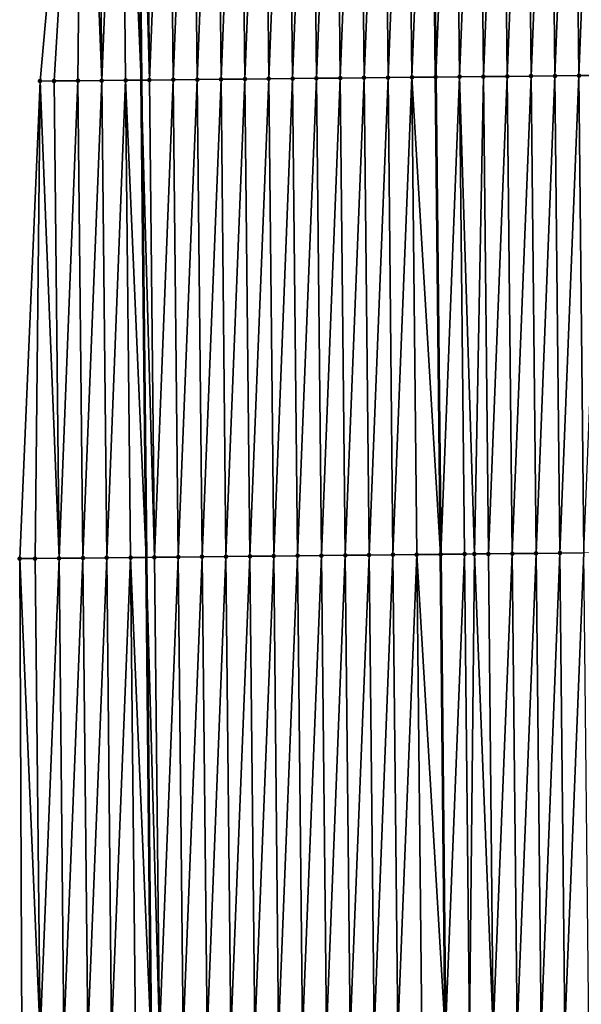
# Model space of a CAD drawing. Header units: feet. Extents: x 2007189 to 2022806, y 818621 to 837694.
# Tile 307 of 656: x 2011356 to 2011379, y 828468 to 828510. Entities that reach past the tile are written whole.
import ezdxf

# ---------------------------------------------------------------- set-up
doc = ezdxf.new("R2010")
doc.units = ezdxf.units.FT
doc.header["$MEASUREMENT"] = 0
for name, color, linetype, lineweight in [('EP_Travel Lane', 172, 'Continuous', 53), ('Road Shots', 141, 'Continuous', 100), ('Road X-Section', 40, 'Continuous', 13), ('STRIPING', 60, 'Continuous', 53)]:
    doc.layers.add(name, color=color, linetype=linetype, lineweight=lineweight)
doc.layers.add('I-77-MM17-21_SB-Surface-Border', color=7, linetype='Continuous')
doc.layers.add('I-77-MM17-21_SB-Surface-TIN', color=7, linetype='Continuous')

msp = doc.modelspace()

# ---------------------------------------------------------------- linework, layer by layer
at = {"layer": 'EP_Travel Lane'}
msp.add_polyline3d([(2011359.643103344, 828607.0194063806, 314.31470624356), (2011359.844690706, 828587.0207374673, 314.1977957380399), (2011360.046277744, 828567.0221007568, 314.0765223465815), (2011360.247865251, 828547.0234174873, 313.9615381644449), (2011360.449452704, 828527.024739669, 313.845794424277), (2011360.651040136, 828507.0260638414, 313.7298256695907), (2011360.852626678, 828487.0274763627, 313.6019464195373), (2011361.054213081, 828467.0289025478, 313.4722758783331), (2011361.25580402, 828447.0298788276, 313.4029725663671), (2011361.457391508, 828427.0311974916, 313.2876869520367), (2011361.667599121, 828407.006567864, 313.188531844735), (2011361.879028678, 828387.0079177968, 313.0889177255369), (2011362.090459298, 828367.0091670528, 313.0134649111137), (2011362.301890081, 828347.0104009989, 312.9417075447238)], dxfattribs=at)
at = {"layer": 'I-77-MM17-21_SB-Surface-Border', "color": 3, "linetype": 'Continuous', "lineweight": -3}
msp.add_polyline3d([(2011359.913850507, 828346.9828838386, 312.9399741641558), (2011357.560014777, 828366.9570495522, 312.9894615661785), (2011356.839838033, 828386.949942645, 313.063445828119), (2011357.371516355, 828406.9571607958, 313.1623297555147), (2011357.827793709, 828426.9936567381, 313.272861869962), (2011356.040166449, 828446.9760791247, 313.3621706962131), (2011355.643329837, 828466.9730724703, 313.4321435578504), (2011355.557020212, 828486.9730816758, 313.5296678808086), (2011356.415014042, 828506.9826150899, 313.6636583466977), (2011358.200329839, 828527.0016814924, 313.8091858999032), (2011356.433624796, 828546.9844285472, 313.8840361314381), (2011358.152486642, 828567.0027709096, 314.0342343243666), (2011357.576866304, 828586.9976219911, 314.1428500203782), (2011357.281397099, 828606.9953811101, 314.2511620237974)], dxfattribs=at)
at = {"layer": 'I-77-MM17-21_SB-Surface-TIN', "color": 128, "linetype": 'Continuous', "lineweight": -3}
for points in [[(2011366.997446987, 828507.0913467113, 313.8037310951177), (2011367.78994161, 828527.100151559, 313.9442579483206), (2011366.789994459, 828527.0898703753, 313.9319599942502)], [(2011366.997446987, 828507.0913467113, 313.8037310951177), (2011367.997394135, 828507.1016282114, 313.8159853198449), (2011367.78994161, 828527.100151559, 313.9442579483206)], [(2011367.997394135, 828507.1016282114, 313.8159853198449), (2011368.789888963, 828527.1104133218, 313.9591617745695), (2011367.78994161, 828527.100151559, 313.9442579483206)], [(2011367.997394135, 828507.1016282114, 313.8159853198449), (2011368.997341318, 828507.1119063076, 313.8286962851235), (2011368.789888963, 828527.1104133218, 313.9591617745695)], [(2011368.997341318, 828507.1119063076, 313.8286962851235), (2011369.789836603, 828527.1206474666, 313.9777713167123), (2011368.789888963, 828527.1104133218, 313.9591617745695)], [(2011368.997341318, 828507.1119063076, 313.8286962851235), (2011369.997288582, 828507.1221766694, 313.8424450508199), (2011369.789836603, 828527.1206474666, 313.9777713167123)], [(2011369.997288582, 828507.1221766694, 313.8424450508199), (2011370.789784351, 828527.1308711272, 313.9977875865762), (2011369.789836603, 828527.1206474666, 313.9777713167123)], [(2011369.997288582, 828507.1221766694, 313.8424450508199), (2011370.997236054, 828507.1324269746, 313.8588849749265), (2011370.789784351, 828527.1308711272, 313.9977875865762)], [(2011370.997236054, 828507.1324269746, 313.8588849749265), (2011371.789731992, 828527.141105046, 314.0164274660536), (2011370.789784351, 828527.1308711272, 313.9977875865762)], [(2011370.997236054, 828507.1324269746, 313.8588849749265), (2011371.997183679, 828507.1426624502, 313.8773146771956), (2011371.789731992, 828527.141105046, 314.0164274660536)], [(2011371.997183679, 828507.1426624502, 313.8773146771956), (2011372.789679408, 828527.1513607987, 314.032137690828), (2011371.789731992, 828527.141105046, 314.0164274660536)], [(2011371.997183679, 828507.1426624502, 313.8773146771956), (2011372.993378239, 828507.152864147, 313.895053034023), (2011372.789679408, 828527.1513607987, 314.032137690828)], [(2011372.789679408, 828527.1513607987, 314.032137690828), (2011372.993378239, 828507.152864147, 313.895053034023), (2011372.791184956, 828527.1513762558, 314.0321592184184)], [(2011372.997131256, 828507.1529025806, 313.8951198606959), (2011373.789626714, 828527.1616270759, 314.0464357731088), (2011372.791184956, 828527.1513762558, 314.0321592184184)], [(2011372.997131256, 828507.1529025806, 313.8951198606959), (2011372.791184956, 828527.1513762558, 314.0321592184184), (2011372.993378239, 828507.152864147, 313.895053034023)], [(2011372.997131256, 828507.1529025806, 313.8951198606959), (2011373.997078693, 828507.1631563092, 313.9111004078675), (2011373.789626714, 828527.1616270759, 314.0464357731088)], [(2011373.997078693, 828507.1631563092, 313.9111004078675), (2011374.789573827, 828527.1719119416, 314.05823967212), (2011373.789626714, 828527.1616270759, 314.0464357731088)], [(2011373.997078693, 828507.1631563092, 313.9111004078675), (2011374.997025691, 828507.1734523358, 313.9214055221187), (2011374.789573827, 828527.1719119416, 314.05823967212)], [(2011374.997025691, 828507.1734523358, 313.9214055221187), (2011375.789520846, 828527.1822059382, 314.0688184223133), (2011374.789573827, 828527.1719119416, 314.05823967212)], [(2011374.997025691, 828507.1734523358, 313.9214055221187), (2011375.996972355, 828507.183780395, 313.9274125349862), (2011375.789520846, 828527.1822059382, 314.0688184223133)], [(2011375.996972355, 828507.183780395, 313.9274125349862), (2011376.789467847, 828527.1925016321, 314.0791693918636), (2011375.789520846, 828527.1822059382, 314.0688184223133)], [(2011375.996972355, 828507.183780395, 313.9274125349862), (2011376.99691912, 828507.1940988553, 313.9347074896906), (2011376.789467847, 828527.1925016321, 314.0791693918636)], [(2011376.99691912, 828507.1940988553, 313.9347074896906), (2011377.789414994, 828527.202783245, 314.0914097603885), (2011376.789467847, 828527.1925016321, 314.0791693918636)], [(2011376.99691912, 828507.1940988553, 313.9347074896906), (2011377.99686603, 828507.2044033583, 313.9438752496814), (2011377.789414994, 828527.202783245, 314.0914097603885)], [(2011377.99686603, 828507.2044033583, 313.9438752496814), (2011378.789362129, 828527.2130659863, 314.1034987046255), (2011377.789414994, 828527.202783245, 314.0914097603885)], [(2011377.99686603, 828507.2044033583, 313.9438752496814), (2011378.996813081, 828507.2146942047, 313.954875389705), (2011378.789362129, 828527.2130659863, 314.1034987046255)], [(2011378.996813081, 828507.2146942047, 313.954875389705), (2011379.789309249, 828527.2233501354, 314.1153987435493), (2011378.789362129, 828527.2130659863, 314.1034987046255)], [(2011378.996813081, 828507.2146942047, 313.954875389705), (2011379.996759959, 828507.225001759, 313.9636337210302), (2011379.789309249, 828527.2233501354, 314.1153987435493)], [(2011356.99797487, 828506.9885929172, 313.6729760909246), (2011358.200329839, 828527.0016814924, 313.8091858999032), (2011356.415014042, 828506.9826150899, 313.6636583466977)], [(2011356.99797487, 828506.9885929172, 313.6729760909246), (2011357.99792236, 828506.9988414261, 313.689657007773), (2011358.200329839, 828527.0016814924, 313.8091858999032)], [(2011357.99792236, 828506.9988414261, 313.689657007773), (2011358.997869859, 828507.0090891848, 313.7064386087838), (2011358.200329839, 828527.0016814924, 313.8091858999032)], [(2011358.997869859, 828507.0090891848, 313.7064386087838), (2011358.790416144, 828527.0077272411, 313.8193085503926), (2011358.200329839, 828527.0016814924, 313.8091858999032)], [(2011358.997869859, 828507.0090891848, 313.7064386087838), (2011359.790363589, 828527.0179801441, 313.835401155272), (2011358.790416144, 828527.0077272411, 313.8193085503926)], [(2011358.997869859, 828507.0090891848, 313.7064386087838), (2011359.997817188, 828507.0193532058, 313.7210381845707), (2011359.790363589, 828527.0179801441, 313.835401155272)], [(2011359.790363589, 828527.0179801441, 313.835401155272), (2011360.651040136, 828507.0260638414, 313.7298256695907), (2011360.449452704, 828527.024739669, 313.845794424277)], [(2011359.997817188, 828507.0193532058, 313.7210381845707), (2011360.651040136, 828507.0260638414, 313.7298256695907), (2011359.790363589, 828527.0179801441, 313.835401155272)], [(2011360.997764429, 828507.0296257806, 313.7344899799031), (2011360.790311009, 828527.0282354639, 313.8511694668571), (2011360.449452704, 828527.024739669, 313.845794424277)], [(2011360.997764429, 828507.0296257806, 313.7344899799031), (2011360.449452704, 828527.024739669, 313.845794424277), (2011360.651040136, 828507.0260638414, 313.7298256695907)], [(2011360.997764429, 828507.0296257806, 313.7344899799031), (2011361.790258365, 828527.0384968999, 313.8661171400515), (2011360.790311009, 828527.0282354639, 313.8511694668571)], [(2011360.997764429, 828507.0296257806, 313.7344899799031), (2011361.997711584, 828507.0399066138, 313.7468337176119), (2011361.790258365, 828527.0384968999, 313.8661171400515)], [(2011361.997711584, 828507.0399066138, 313.7468337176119), (2011362.790205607, 828527.0487693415, 313.8795880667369), (2011361.790258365, 828527.0384968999, 313.8661171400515)], [(2011361.997711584, 828507.0399066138, 313.7468337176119), (2011362.997658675, 828507.0501936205, 313.7583490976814), (2011362.790205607, 828527.0487693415, 313.8795880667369)], [(2011362.997658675, 828507.0501936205, 313.7583490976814), (2011363.790152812, 828527.0590454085, 313.8925725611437), (2011362.790205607, 828527.0487693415, 313.8795880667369)], [(2011362.997658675, 828507.0501936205, 313.7583490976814), (2011363.997605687, 828507.0604882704, 313.7688389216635), (2011363.790152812, 828527.0590454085, 313.8925725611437)], [(2011363.997605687, 828507.0604882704, 313.7688389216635), (2011364.79010006, 828527.0693172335, 313.9061262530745), (2011363.790152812, 828527.0590454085, 313.8925725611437)], [(2011363.997605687, 828507.0604882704, 313.7688389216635), (2011364.997552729, 828507.0707799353, 313.7797292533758), (2011364.79010006, 828527.0693172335, 313.9061262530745)], [(2011364.997552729, 828507.0707799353, 313.7797292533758), (2011365.79004732, 828527.0795880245, 313.9198186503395), (2011364.79010006, 828527.0693172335, 313.9061262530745)], [(2011364.997552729, 828507.0707799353, 313.7797292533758), (2011365.997499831, 828507.0810659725, 313.7913747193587), (2011365.79004732, 828527.0795880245, 313.9198186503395)], [(2011365.997499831, 828507.0810659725, 313.7913747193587), (2011366.789994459, 828527.0898703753, 313.9319599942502), (2011365.79004732, 828527.0795880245, 313.9198186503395)], [(2011365.997499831, 828507.0810659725, 313.7913747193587), (2011366.997446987, 828507.0913467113, 313.8037310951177), (2011366.789994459, 828527.0898703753, 313.9319599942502)], [(2011355.557020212, 828486.9730816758, 313.5296678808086), (2011356.205480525, 828486.9797611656, 313.5360065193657), (2011356.415014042, 828506.9826150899, 313.6636583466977)], [(2011356.205480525, 828486.9797611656, 313.5360065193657), (2011357.20542743, 828486.9900661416, 313.5451120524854), (2011356.415014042, 828506.9826150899, 313.6636583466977)], [(2011357.20542743, 828486.9900661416, 313.5451120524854), (2011356.99797487, 828506.9885929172, 313.6729760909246), (2011356.415014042, 828506.9826150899, 313.6636583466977)], [(2011357.20542743, 828486.9900661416, 313.5451120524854), (2011357.99792236, 828506.9988414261, 313.689657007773), (2011356.99797487, 828506.9885929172, 313.6729760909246)], [(2011357.20542743, 828486.9900661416, 313.5451120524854), (2011358.205374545, 828487.0003507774, 313.556946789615), (2011357.99792236, 828506.9988414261, 313.689657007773)], [(2011358.205374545, 828487.0003507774, 313.556946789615), (2011358.997869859, 828507.0090891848, 313.7064386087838), (2011357.99792236, 828506.9988414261, 313.689657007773)], [(2011358.205374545, 828487.0003507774, 313.556946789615), (2011359.205321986, 828487.0106041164, 313.572980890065), (2011358.997869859, 828507.0090891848, 313.7064386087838)], [(2011359.205321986, 828487.0106041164, 313.572980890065), (2011359.997817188, 828507.0193532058, 313.7210381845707), (2011358.997869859, 828507.0090891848, 313.7064386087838)], [(2011359.205321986, 828487.0106041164, 313.572980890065), (2011360.20526956, 828487.0208445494, 313.5907466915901), (2011359.997817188, 828507.0193532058, 313.7210381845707)], [(2011359.997817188, 828507.0193532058, 313.7210381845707), (2011360.852626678, 828487.0274763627, 313.6019464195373), (2011360.651040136, 828507.0260638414, 313.7298256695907)], [(2011360.20526956, 828487.0208445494, 313.5907466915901), (2011360.852626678, 828487.0274763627, 313.6019464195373), (2011359.997817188, 828507.0193532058, 313.7210381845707)], [(2011361.205217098, 828487.0310884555, 313.6080464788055), (2011360.997764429, 828507.0296257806, 313.7344899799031), (2011360.651040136, 828507.0260638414, 313.7298256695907)], [(2011361.205217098, 828487.0310884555, 313.6080464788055), (2011360.651040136, 828507.0260638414, 313.7298256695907), (2011360.852626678, 828487.0274763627, 313.6019464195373)], [(2011361.205217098, 828487.0310884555, 313.6080464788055), (2011361.997711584, 828507.0399066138, 313.7468337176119), (2011360.997764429, 828507.0296257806, 313.7344899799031)], [(2011361.205217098, 828487.0310884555, 313.6080464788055), (2011362.205164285, 828487.0413661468, 313.6208130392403), (2011361.997711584, 828507.0399066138, 313.7468337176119)], [(2011362.205164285, 828487.0413661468, 313.6208130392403), (2011362.997658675, 828507.0501936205, 313.7583490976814), (2011361.997711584, 828507.0399066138, 313.7468337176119)], [(2011362.205164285, 828487.0413661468, 313.6208130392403), (2011363.205111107, 828487.0516791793, 313.6288375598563), (2011362.997658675, 828507.0501936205, 313.7583490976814)], [(2011363.205111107, 828487.0516791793, 313.6288375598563), (2011363.997605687, 828507.0604882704, 313.7688389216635), (2011362.997658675, 828507.0501936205, 313.7583490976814)], [(2011363.205111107, 828487.0516791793, 313.6288375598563), (2011364.205058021, 828487.0619831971, 313.6380716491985), (2011363.997605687, 828507.0604882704, 313.7688389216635)], [(2011364.205058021, 828487.0619831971, 313.6380716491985), (2011364.997552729, 828507.0707799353, 313.7797292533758), (2011363.997605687, 828507.0604882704, 313.7688389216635)], [(2011364.205058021, 828487.0619831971, 313.6380716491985), (2011365.205004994, 828487.072281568, 313.6480634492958), (2011364.997552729, 828507.0707799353, 313.7797292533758)], [(2011365.205004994, 828487.072281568, 313.6480634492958), (2011365.997499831, 828507.0810659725, 313.7913747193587), (2011364.997552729, 828507.0707799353, 313.7797292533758)], [(2011365.205004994, 828487.072281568, 313.6480634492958), (2011366.204951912, 828487.0825852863, 313.6573377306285), (2011365.997499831, 828507.0810659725, 313.7913747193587)], [(2011366.204951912, 828487.0825852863, 313.6573377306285), (2011366.997446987, 828507.0913467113, 313.8037310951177), (2011365.997499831, 828507.0810659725, 313.7913747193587)], [(2011366.204951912, 828487.0825852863, 313.6573377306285), (2011367.204898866, 828487.0928855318, 313.6670780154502), (2011366.997446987, 828507.0913467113, 313.8037310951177)], [(2011367.204898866, 828487.0928855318, 313.6670780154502), (2011367.997394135, 828507.1016282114, 313.8159853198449), (2011366.997446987, 828507.0913467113, 313.8037310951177)], [(2011367.204898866, 828487.0928855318, 313.6670780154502), (2011368.204845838, 828487.1031839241, 313.6770669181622), (2011367.997394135, 828507.1016282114, 313.8159853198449)], [(2011368.204845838, 828487.1031839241, 313.6770669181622), (2011368.997341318, 828507.1119063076, 313.8286962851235), (2011367.997394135, 828507.1016282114, 313.8159853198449)], [(2011368.204845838, 828487.1031839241, 313.6770669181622), (2011369.204792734, 828487.113489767, 313.6860561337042), (2011368.997341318, 828507.1119063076, 313.8286962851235)], [(2011369.204792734, 828487.113489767, 313.6860561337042), (2011369.997288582, 828507.1221766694, 313.8424450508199), (2011368.997341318, 828507.1119063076, 313.8286962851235)], [(2011369.204792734, 828487.113489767, 313.6860561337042), (2011370.204739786, 828487.1237805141, 313.6970708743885), (2011369.997288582, 828507.1221766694, 313.8424450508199)], [(2011370.204739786, 828487.1237805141, 313.6970708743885), (2011370.997236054, 828507.1324269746, 313.8588849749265), (2011369.997288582, 828507.1221766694, 313.8424450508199)], [(2011370.204739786, 828487.1237805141, 313.6970708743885), (2011371.204687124, 828487.1340437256, 313.7117803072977), (2011370.997236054, 828507.1324269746, 313.8588849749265)], [(2011371.204687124, 828487.1340437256, 313.7117803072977), (2011371.997183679, 828507.1426624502, 313.8773146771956), (2011370.997236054, 828507.1324269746, 313.8588849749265)], [(2011371.204687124, 828487.1340437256, 313.7117803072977), (2011372.204634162, 828487.1443358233, 313.7226138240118), (2011371.997183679, 828507.1426624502, 313.8773146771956)], [(2011371.997183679, 828507.1426624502, 313.8773146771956), (2011373.195569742, 828487.1545280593, 313.7343036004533), (2011372.993378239, 828507.152864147, 313.895053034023)], [(2011372.204634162, 828487.1443358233, 313.7226138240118), (2011373.195569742, 828487.1545280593, 313.7343036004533), (2011371.997183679, 828507.1426624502, 313.8773146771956)], [(2011373.204581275, 828487.1546207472, 313.7344099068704), (2011372.997131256, 828507.1529025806, 313.8951198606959), (2011372.993378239, 828507.152864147, 313.895053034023)], [(2011373.204581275, 828487.1546207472, 313.7344099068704), (2011372.993378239, 828507.152864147, 313.895053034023), (2011373.195569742, 828487.1545280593, 313.7343036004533)], [(2011373.204581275, 828487.1546207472, 313.7344099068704), (2011373.997078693, 828507.1631563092, 313.9111004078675), (2011372.997131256, 828507.1529025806, 313.8951198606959)], [(2011373.204581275, 828487.1546207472, 313.7344099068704), (2011374.204528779, 828487.1648679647, 313.7512653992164), (2011373.997078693, 828507.1631563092, 313.9111004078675)], [(2011374.620297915, 828487.1691324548, 313.75776529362), (2011374.997025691, 828507.1734523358, 313.9214055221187), (2011373.997078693, 828507.1631563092, 313.9111004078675)], [(2011374.204528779, 828487.1648679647, 313.7512653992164), (2011374.620297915, 828487.1691324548, 313.75776529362), (2011373.997078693, 828507.1631563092, 313.9111004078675)], [(2011374.620297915, 828487.1691324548, 313.75776529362), (2011375.204475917, 828487.1751504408, 313.763389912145), (2011374.997025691, 828507.1734523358, 313.9214055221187)], [(2011375.204475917, 828487.1751504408, 313.763389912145), (2011375.996972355, 828507.183780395, 313.9274125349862), (2011374.997025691, 828507.1734523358, 313.9214055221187)], [(2011375.204475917, 828487.1751504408, 313.763389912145), (2011376.204422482, 828487.1854881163, 313.7681078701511), (2011375.996972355, 828507.183780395, 313.9274125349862)], [(2011376.204422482, 828487.1854881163, 313.7681078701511), (2011376.99691912, 828507.1940988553, 313.9347074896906), (2011375.996972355, 828507.183780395, 313.9274125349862)], [(2011376.204422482, 828487.1854881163, 313.7681078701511), (2011377.204369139, 828487.1958169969, 313.7740059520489), (2011376.99691912, 828507.1940988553, 313.9347074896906)], [(2011377.204369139, 828487.1958169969, 313.7740059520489), (2011377.99686603, 828507.2044033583, 313.9438752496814), (2011376.99691912, 828507.1940988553, 313.9347074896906)], [(2011377.204369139, 828487.1958169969, 313.7740059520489), (2011378.204315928, 828487.2061331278, 313.7816147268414), (2011377.99686603, 828507.2044033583, 313.9438752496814)], [(2011378.204315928, 828487.2061331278, 313.7816147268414), (2011378.996813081, 828507.2146942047, 313.954875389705), (2011377.99686603, 828507.2044033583, 313.9438752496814)], [(2011378.204315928, 828487.2061331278, 313.7816147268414), (2011379.204262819, 828487.2164394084, 313.7905452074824), (2011378.996813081, 828507.2146942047, 313.954875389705)], [(2011379.204262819, 828487.2164394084, 313.7905452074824), (2011379.996759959, 828507.225001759, 313.9636337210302), (2011378.996813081, 828507.2146942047, 313.954875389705)], [(2011365.412457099, 828467.0737986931, 313.5143527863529), (2011366.204951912, 828487.0825852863, 313.6573377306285), (2011365.205004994, 828487.072281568, 313.6480634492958)], [(2011365.412457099, 828467.0737986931, 313.5143527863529), (2011366.412403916, 828467.08411212, 313.5223237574), (2011366.204951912, 828487.0825852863, 313.6573377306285)], [(2011366.412403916, 828467.08411212, 313.5223237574), (2011367.204898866, 828487.0928855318, 313.6670780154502), (2011366.204951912, 828487.0825852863, 313.6573377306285)], [(2011366.412403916, 828467.08411212, 313.5223237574), (2011367.412350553, 828467.0944429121, 313.5279646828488), (2011367.204898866, 828487.0928855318, 313.6670780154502)], [(2011367.412350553, 828467.0944429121, 313.5279646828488), (2011368.204845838, 828487.1031839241, 313.6770669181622), (2011367.204898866, 828487.0928855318, 313.6670780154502)], [(2011367.412350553, 828467.0944429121, 313.5279646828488), (2011368.41229729, 828467.1047639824, 313.53491009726), (2011368.204845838, 828487.1031839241, 313.6770669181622)], [(2011368.41229729, 828467.1047639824, 313.53491009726), (2011369.204792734, 828487.113489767, 313.6860561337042), (2011368.204845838, 828487.1031839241, 313.6770669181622)], [(2011368.41229729, 828467.1047639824, 313.53491009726), (2011369.412244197, 828467.1150687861, 313.5440381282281), (2011369.204792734, 828487.113489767, 313.6860561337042)], [(2011369.412244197, 828467.1150687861, 313.5440381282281), (2011370.204739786, 828487.1237805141, 313.6970708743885), (2011369.204792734, 828487.113489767, 313.6860561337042)], [(2011369.412244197, 828467.1150687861, 313.5440381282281), (2011370.412191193, 828467.1253649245, 313.5543288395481), (2011370.204739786, 828487.1237805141, 313.6970708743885)], [(2011370.412191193, 828467.1253649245, 313.5543288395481), (2011371.204687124, 828487.1340437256, 313.7117803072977), (2011370.204739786, 828487.1237805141, 313.6970708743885)], [(2011370.412191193, 828467.1253649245, 313.5543288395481), (2011371.412138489, 828467.1356321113, 313.5685042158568), (2011371.204687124, 828487.1340437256, 313.7117803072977)], [(2011371.412138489, 828467.1356321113, 313.5685042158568), (2011372.204634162, 828487.1443358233, 313.7226138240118), (2011371.204687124, 828487.1340437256, 313.7117803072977)], [(2011371.412138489, 828467.1356321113, 313.5685042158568), (2011372.412085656, 828467.1459118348, 313.5809974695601), (2011372.204634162, 828487.1443358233, 313.7226138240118)], [(2011372.204634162, 828487.1443358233, 313.7226138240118), (2011373.39776218, 828467.1560994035, 313.5859936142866), (2011373.195569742, 828487.1545280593, 313.7343036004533)], [(2011372.412085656, 828467.1459118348, 313.5809974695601), (2011373.39776218, 828467.1560994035, 313.5859936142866), (2011372.204634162, 828487.1443358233, 313.7226138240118)], [(2011373.412032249, 828467.1562468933, 313.5860659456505), (2011373.204581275, 828487.1546207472, 313.7344099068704), (2011373.195569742, 828487.1545280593, 313.7343036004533)], [(2011373.412032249, 828467.1562468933, 313.5860659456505), (2011373.195569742, 828487.1545280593, 313.7343036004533), (2011373.39776218, 828467.1560994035, 313.5859936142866)], [(2011373.412032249, 828467.1562468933, 313.5860659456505), (2011374.204528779, 828487.1648679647, 313.7512653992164), (2011373.204581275, 828487.1546207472, 313.7344099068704)], [(2011373.412032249, 828467.1562468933, 313.5860659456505), (2011374.411979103, 828467.1665566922, 313.5945237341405), (2011374.204528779, 828487.1648679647, 313.7512653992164)], [(2011374.411979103, 828467.1665566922, 313.5945237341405), (2011374.620297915, 828487.1691324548, 313.75776529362), (2011374.204528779, 828487.1648679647, 313.7512653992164)], [(2011374.411979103, 828467.1665566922, 313.5945237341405), (2011375.411925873, 828467.1768746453, 313.6018873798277), (2011374.620297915, 828487.1691324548, 313.75776529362)], [(2011375.411925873, 828467.1768746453, 313.6018873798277), (2011375.204475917, 828487.1751504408, 313.763389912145), (2011374.620297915, 828487.1691324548, 313.75776529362)], [(2011375.411925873, 828467.1768746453, 313.6018873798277), (2011376.204422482, 828487.1854881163, 313.7681078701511), (2011375.204475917, 828487.1751504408, 313.763389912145)], [(2011375.411925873, 828467.1768746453, 313.6018873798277), (2011376.411872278, 828467.187227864, 313.6045191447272), (2011376.204422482, 828487.1854881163, 313.7681078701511)], [(2011376.411872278, 828467.187227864, 313.6045191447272), (2011377.204369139, 828487.1958169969, 313.7740059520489), (2011376.204422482, 828487.1854881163, 313.7681078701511)], [(2011376.411872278, 828467.187227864, 313.6045191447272), (2011377.411818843, 828467.1975655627, 313.6092333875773), (2011377.204369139, 828487.1958169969, 313.7740059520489)], [(2011377.411818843, 828467.1975655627, 313.6092333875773), (2011378.204315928, 828487.2061331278, 313.7816147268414), (2011377.204369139, 828487.1958169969, 313.7740059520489)], [(2011377.411818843, 828467.1975655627, 313.6092333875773), (2011378.411765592, 828467.2078855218, 313.6163278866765), (2011378.204315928, 828487.2061331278, 313.7816147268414)], [(2011378.411765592, 828467.2078855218, 313.6163278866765), (2011379.204262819, 828487.2164394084, 313.7905452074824), (2011378.204315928, 828487.2061331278, 313.7816147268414)], [(2011378.411765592, 828467.2078855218, 313.6163278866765), (2011379.411712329, 828467.2182067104, 313.6232573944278), (2011379.204262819, 828487.2164394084, 313.7905452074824)], [(2011356.412935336, 828466.9810174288, 313.4373035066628), (2011356.205480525, 828486.9797611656, 313.5360065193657), (2011355.557020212, 828486.9730816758, 313.5296678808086)], [(2011355.643329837, 828466.9730724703, 313.4321435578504), (2011356.412935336, 828466.9810174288, 313.4373035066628), (2011355.557020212, 828486.9730816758, 313.5296678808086)], [(2011356.412935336, 828466.9810174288, 313.4373035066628), (2011357.20542743, 828486.9900661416, 313.5451120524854), (2011356.205480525, 828486.9797611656, 313.5360065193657)], [(2011356.412935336, 828466.9810174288, 313.4373035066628), (2011357.412881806, 828466.991364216, 313.4407982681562), (2011357.20542743, 828486.9900661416, 313.5451120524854)], [(2011357.412881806, 828466.991364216, 313.4407982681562), (2011358.205374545, 828487.0003507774, 313.556946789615), (2011357.20542743, 828486.9900661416, 313.5451120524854)], [(2011357.412881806, 828466.991364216, 313.4407982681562), (2011358.412828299, 828467.0017088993, 313.4445752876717), (2011358.205374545, 828487.0003507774, 313.556946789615)], [(2011358.412828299, 828467.0017088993, 313.4445752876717), (2011359.205321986, 828487.0106041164, 313.572980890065), (2011358.205374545, 828487.0003507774, 313.556946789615)], [(2011358.412828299, 828467.0017088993, 313.4445752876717), (2011359.412775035, 828467.0120301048, 313.451502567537), (2011359.205321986, 828487.0106041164, 313.572980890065)], [(2011359.412775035, 828467.0120301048, 313.451502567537), (2011360.20526956, 828487.0208445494, 313.5907466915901), (2011359.205321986, 828487.0106041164, 313.572980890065)], [(2011359.412775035, 828467.0120301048, 313.451502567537), (2011360.412722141, 828467.0223157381, 313.4632028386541), (2011360.20526956, 828487.0208445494, 313.5907466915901)], [(2011360.20526956, 828487.0208445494, 313.5907466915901), (2011361.054213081, 828467.0289025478, 313.4722758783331), (2011360.852626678, 828487.0274763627, 313.6019464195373)], [(2011360.412722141, 828467.0223157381, 313.4632028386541), (2011361.054213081, 828467.0289025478, 313.4722758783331), (2011360.20526956, 828487.0208445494, 313.5907466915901)], [(2011361.412669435, 828467.0325831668, 313.4773457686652), (2011361.205217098, 828487.0310884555, 313.6080464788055), (2011360.852626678, 828487.0274763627, 313.6019464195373)], [(2011361.412669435, 828467.0325831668, 313.4773457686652), (2011360.852626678, 828487.0274763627, 313.6019464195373), (2011361.054213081, 828467.0289025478, 313.4722758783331)], [(2011361.412669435, 828467.0325831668, 313.4773457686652), (2011362.205164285, 828487.0413661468, 313.6208130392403), (2011361.205217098, 828487.0310884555, 313.6080464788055)], [(2011361.412669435, 828467.0325831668, 313.4773457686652), (2011362.412616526, 828467.0428701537, 313.4888644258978), (2011362.205164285, 828487.0413661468, 313.6208130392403)], [(2011362.412616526, 828467.0428701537, 313.4888644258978), (2011363.205111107, 828487.0516791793, 313.6288375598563), (2011362.205164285, 828487.0413661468, 313.6208130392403)], [(2011362.412616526, 828467.0428701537, 313.4888644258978), (2011363.412563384, 828467.0531796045, 313.4973689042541), (2011363.205111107, 828487.0516791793, 313.6288375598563)], [(2011363.412563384, 828467.0531796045, 313.4973689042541), (2011364.205058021, 828487.0619831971, 313.6380716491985), (2011363.205111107, 828487.0516791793, 313.6288375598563)], [(2011363.412563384, 828467.0531796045, 313.4973689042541), (2011364.412510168, 828467.0634962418, 313.5049091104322), (2011364.205058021, 828487.0619831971, 313.6380716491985)], [(2011364.412510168, 828467.0634962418, 313.5049091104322), (2011365.205004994, 828487.072281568, 313.6480634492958), (2011364.205058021, 828487.0619831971, 313.6380716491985)], [(2011364.412510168, 828467.0634962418, 313.5049091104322), (2011365.412457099, 828467.0737986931, 313.5143527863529), (2011365.205004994, 828487.072281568, 313.6480634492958)]]:
    msp.add_3dface(points, dxfattribs=at)
at = {"layer": 'Road Shots', "lineweight": 100}
for p in [(2011356.415014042, 828506.9826150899, 313.6636583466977), (2011356.99797487, 828506.9885929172, 313.6729760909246), (2011357.99792236, 828506.9988414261, 313.689657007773), (2011358.997869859, 828507.0090891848, 313.7064386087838), (2011359.997817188, 828507.0193532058, 313.7210381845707), (2011360.997764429, 828507.0296257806, 313.7344899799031), (2011361.997711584, 828507.0399066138, 313.7468337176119), (2011362.997658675, 828507.0501936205, 313.7583490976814), (2011363.997605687, 828507.0604882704, 313.7688389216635), (2011364.997552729, 828507.0707799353, 313.7797292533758), (2011365.997499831, 828507.0810659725, 313.7913747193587), (2011366.997446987, 828507.0913467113, 313.8037310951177), (2011367.997394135, 828507.1016282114, 313.8159853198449), (2011368.997341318, 828507.1119063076, 313.8286962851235), (2011369.997288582, 828507.1221766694, 313.8424450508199), (2011370.997236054, 828507.1324269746, 313.8588849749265), (2011371.997183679, 828507.1426624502, 313.8773146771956), (2011372.997131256, 828507.1529025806, 313.8951198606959), (2011373.997078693, 828507.1631563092, 313.9111004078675), (2011374.997025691, 828507.1734523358, 313.9214055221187), (2011375.996972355, 828507.183780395, 313.9274125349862), (2011376.99691912, 828507.1940988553, 313.9347074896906), (2011377.99686603, 828507.2044033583, 313.9438752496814), (2011378.996813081, 828507.2146942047, 313.954875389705), (2011366.204951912, 828487.0825852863, 313.6573377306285), (2011367.204898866, 828487.0928855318, 313.6670780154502), (2011368.204845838, 828487.1031839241, 313.6770669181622), (2011369.204792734, 828487.113489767, 313.6860561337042), (2011370.204739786, 828487.1237805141, 313.6970708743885), (2011371.204687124, 828487.1340437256, 313.7117803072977), (2011372.204634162, 828487.1443358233, 313.7226138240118), (2011373.204581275, 828487.1546207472, 313.7344099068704), (2011374.204528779, 828487.1648679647, 313.7512653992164), (2011374.620297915, 828487.1691324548, 313.75776529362), (2011375.204475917, 828487.1751504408, 313.763389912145), (2011376.204422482, 828487.1854881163, 313.7681078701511), (2011377.204369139, 828487.1958169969, 313.7740059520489), (2011378.204315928, 828487.2061331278, 313.7816147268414), (2011355.557020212, 828486.9730816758, 313.5296678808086), (2011356.205480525, 828486.9797611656, 313.5360065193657), (2011357.20542743, 828486.9900661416, 313.5451120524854), (2011358.205374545, 828487.0003507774, 313.556946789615), (2011359.205321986, 828487.0106041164, 313.572980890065), (2011360.20526956, 828487.0208445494, 313.5907466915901), (2011361.205217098, 828487.0310884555, 313.6080464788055), (2011362.205164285, 828487.0413661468, 313.6208130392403), (2011363.205111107, 828487.0516791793, 313.6288375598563), (2011364.205058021, 828487.0619831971, 313.6380716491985), (2011365.205004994, 828487.072281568, 313.6480634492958)]:
    msp.add_point(p, dxfattribs=at)
at = {"layer": 'Road X-Section', "extrusion": (-0.01037253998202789, 0.9999184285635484, 0.007452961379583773), "elevation": 807578.863000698, "flags": 128}
msp.add_lwpolyline([(-2019887.749071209, -5705.239455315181), (-2019886.749071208, -5705.204773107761), (-2019885.749071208, -5705.170196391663), (-2019884.749071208, -5705.135476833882), (-2019883.749071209, -5705.099879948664), (-2019882.749071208, -5705.069744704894), (-2019881.749071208, -5705.051909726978), (-2019880.749071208, -5705.045012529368), (-2019879.749071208, -5705.041084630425), (-2019878.749071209, -5705.038987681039), (-2019877.749071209, -5705.037482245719), (-2019876.749071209, -5705.035723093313), (-2019875.749071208, -5705.032818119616), (-2019874.749071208, -5705.028845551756), (-2019873.749071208, -5705.020290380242), (-2019872.749071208, -5705.012675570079), (-2019871.749071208, -5705.003420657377), (-2019870.749071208, -5704.998400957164), (-2019870.561698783, -5704.998263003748), (-2019870.394651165, -5704.998473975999), (-2019869.749071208, -5705.002160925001), (-2019869.314174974, -5705.006853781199), (-2019868.749071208, -5705.014595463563), (-2019867.749071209, -5705.028146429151), (-2019866.749071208, -5705.038489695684), (-2019865.749071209, -5705.048893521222), (-2019864.749071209, -5705.057652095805), (-2019863.749071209, -5705.068652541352), (-2019862.749071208, -5705.077820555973), (-2019861.749071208, -5705.08511571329), (-2019860.749071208, -5705.091122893), (-2019859.749071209, -5705.101428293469), (-2019858.749071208, -5705.117409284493), (-2019857.749071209, -5705.135214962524), (-2019856.749071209, -5705.153645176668), (-2019855.749071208, -5705.170085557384), (-2019854.749071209, -5705.183834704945), (-2019853.749071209, -5705.196546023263), (-2019852.749071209, -5705.208800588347), (-2019851.749071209, -5705.221157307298), (-2019850.749071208, -5705.232803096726), (-2019849.749071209, -5705.243693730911), (-2019848.749071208, -5705.254183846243), (-2019847.749071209, -5705.265699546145), (-2019846.749071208, -5705.278043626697), (-2019845.749071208, -5705.291495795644), (-2019844.749071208, -5705.306095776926), (-2019843.749071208, -5705.322877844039), (-2019842.749071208, -5705.339559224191), (-2019842.166079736, -5705.348877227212)], dxfattribs=at)
at = {"layer": 'Road X-Section', "extrusion": (-0.01037254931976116, 0.9999184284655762, 0.007452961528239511), "elevation": 807558.8441378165, "flags": 128}
msp.add_lwpolyline([(-2019887.756612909, -5705.27012872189), (-2019886.756612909, -5705.233846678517), (-2019885.756612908, -5705.199388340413), (-2019884.756612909, -5705.165904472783), (-2019883.756612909, -5705.135859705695), (-2019882.756612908, -5705.093993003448), (-2019881.756612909, -5705.075528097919), (-2019880.756612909, -5705.06127277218), (-2019879.756612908, -5705.060039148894), (-2019878.756612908, -5705.057857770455), (-2019877.756612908, -5705.054295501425), (-2019876.756612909, -5705.051898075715), (-2019875.756612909, -5705.0465114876), (-2019874.756612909, -5705.043479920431), (-2019873.756612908, -5705.038650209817), (-2019872.756612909, -5705.03204495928), (-2019871.756612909, -5705.025303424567), (-2019871.034403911, -5705.023359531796), (-2019870.969642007, -5705.023398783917), (-2019870.756612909, -5705.023820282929), (-2019869.756612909, -5705.029514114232), (-2019868.756612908, -5705.041934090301), (-2019867.756612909, -5705.052502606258), (-2019866.756612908, -5705.062905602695), (-2019865.756612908, -5705.068787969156), (-2019864.756612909, -5705.072902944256), (-2019863.756612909, -5705.081833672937), (-2019862.756612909, -5705.089442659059), (-2019861.756612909, -5705.095340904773), (-2019860.756612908, -5705.100058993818), (-2019860.172403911, -5705.105683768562), (-2019859.756612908, -5705.112183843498), (-2019858.756612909, -5705.129039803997), (-2019857.756612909, -5705.140836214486), (-2019856.756612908, -5705.151670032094), (-2019855.756612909, -5705.166379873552), (-2019854.756612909, -5705.177394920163), (-2019853.756612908, -5705.186384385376), (-2019852.756612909, -5705.196373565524), (-2019851.756612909, -5705.206114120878), (-2019850.756612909, -5705.215388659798), (-2019849.756612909, -5705.225380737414), (-2019848.756612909, -5705.234615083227), (-2019847.756612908, -5705.242639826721), (-2019846.756612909, -5705.255406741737), (-2019845.756612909, -5705.272707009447), (-2019844.756612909, -5705.290473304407), (-2019843.756612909, -5705.306507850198), (-2019842.756612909, -5705.31834291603), (-2019841.756612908, -5705.327448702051), (-2019841.108118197, -5705.333787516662)], dxfattribs=at)
at = {"layer": 'STRIPING'}
msp.add_polyline3d([(2011371.982407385, 828607.1458639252, 314.5217049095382), (2011372.184601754, 828587.1472443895, 314.3990067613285), (2011372.386796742, 828567.148563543, 314.2845164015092), (2011372.588990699, 828547.1499847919, 314.1563458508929), (2011372.791184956, 828527.1513762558, 314.0321592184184), (2011372.993378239, 828507.152864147, 313.895053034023), (2011373.195569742, 828487.1545280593, 313.7343036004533), (2011373.39776218, 828467.1560994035, 313.5859936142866), (2011373.59995457, 828447.1576756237, 313.4370293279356), (2011373.802147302, 828427.1592179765, 313.2925904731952), (2011374.032286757, 828407.1491369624, 313.1754678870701), (2011374.267244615, 828387.150803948, 313.0648727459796), (2011374.502204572, 828367.1522921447, 312.9971522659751), (2011374.737164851, 828347.1537530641, 312.9359825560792)], dxfattribs=at)

doc.saveas('drawing.dxf')
